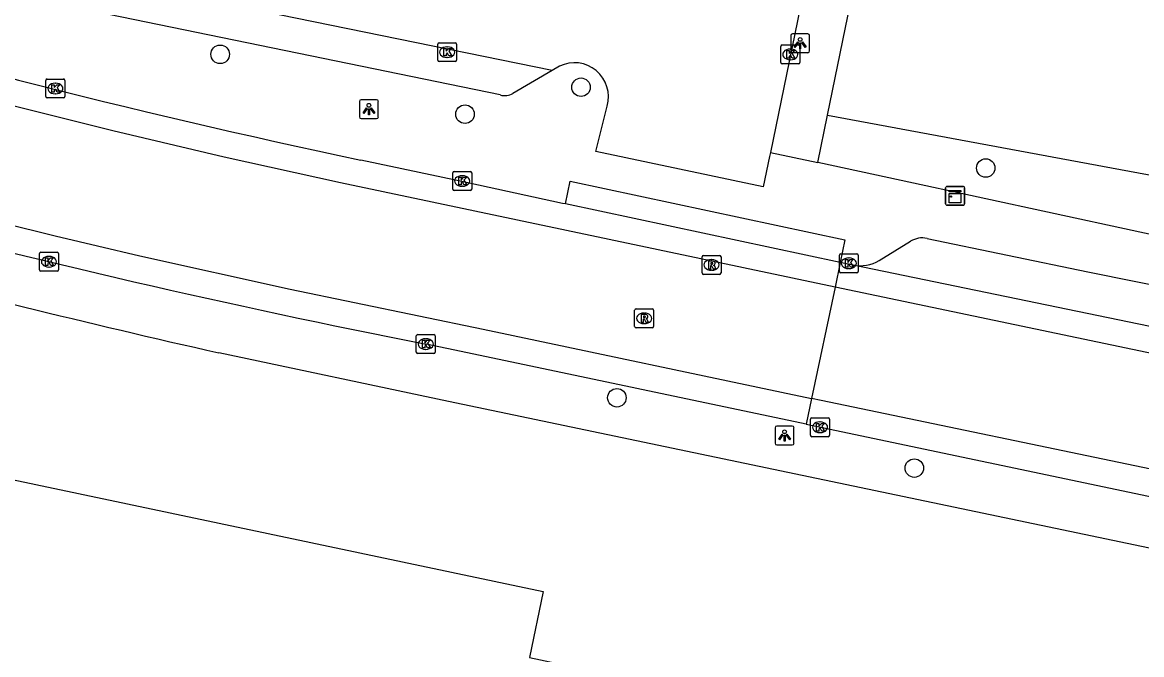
# Model space of a CAD drawing. Extents: x 157692 to 159670, y 381454 to 383289.
# Drawn here: x 158243.6 to 158302.7, y 382734.1 to 382767.5 of the extents above; entities that cross this region are included whole.
import ezdxf

# ---------------------------------------------------------------- set-up
doc = ezdxf.new("R2010")
doc.units = 0
for name, color, linetype in [('IMGEO_Boom', 7, 'Continuous'), ('IMGEO_Groenvoorziening', 7, 'Continuous'), ('IMGEO_Kast', 7, 'Continuous'), ('IMGEO_Kolk', 7, 'Continuous'), ('IMGEO_Lichtpunt', 7, 'Continuous'), ('IMGEO_Pand', 7, 'Continuous'), ('IMGEO_Rijbaan_lokaal_gesloten', 7, 'Continuous'), ('IMGEO_Rijbaan_lokaal_open', 7, 'Continuous'), ('IMGEO_Rioolput', 7, 'Continuous'), ('IMGEO_Voetpad_open', 7, 'Continuous')]:
    doc.layers.add(name, color=color, linetype=linetype)

msp = doc.modelspace()

# ---------------------------------------------------------------- linework, layer by layer
at = {"layer": 'IMGEO_Boom'}
for centre in [(158254.023, 382765.773), (158273.09, 382764.034), (158266.96, 382762.61), (158294.474, 382759.764), (158274.984, 382747.627), (158290.698, 382743.911)]:
    msp.add_circle(centre, 0.489, dxfattribs=at)
at = {"layer": 'IMGEO_Groenvoorziening'}
msp.add_lwpolyline([(158286.114, 382762.567), (158306.919, 382758.708), (158311.236, 382757.814), (158343.425, 382751.064)], dxfattribs=at)
at = {"layer": 'IMGEO_Kast'}
for p, q in [((158292.355, 382757.871), (158292.355, 382758.712)), ((158292.355, 382758.712), (158292.355, 382757.871)), ((158292.43, 382758.796), (158293.271, 382758.796)), ((158293.271, 382758.796), (158292.43, 382758.796)), ((158293.355, 382758.721), (158293.355, 382757.88)), ((158293.355, 382757.88), (158293.355, 382758.721)), ((158293.28, 382757.796), (158292.439, 382757.796)), ((158292.439, 382757.796), (158293.28, 382757.796))]:
    msp.add_line(p, q, dxfattribs=at)
for points in [[(158292.55, 382758.586), (158293.15, 382758.586), (158293.15, 382758.501), (158292.55, 382758.501), (158292.55, 382758.586)], [(158292.55, 382758.411), (158293.15, 382758.411), (158293.15, 382757.922), (158292.55, 382757.922), (158292.55, 382758.411)]]:
    msp.add_lwpolyline(points, dxfattribs=at)
msp.add_circle((158292.634, 382758.26), 0.0377, dxfattribs=at)
for centre, start, end in [((158292.433, 382758.718), 92.4484, 184.28452), ((158292.433, 382758.718), 92.4484, 184.28452), ((158293.277, 382758.718), 2.4484, 94.28452), ((158293.277, 382758.718), 2.4484, 94.28452), ((158292.433, 382757.874), 182.4484, 274.28452), ((158292.433, 382757.874), 182.4484, 274.28452), ((158293.277, 382757.874), 272.4484, 4.28452), ((158293.277, 382757.874), 272.4484, 4.28452)]:
    msp.add_arc(centre, 0.0779, start, end, dxfattribs=at)
at = {"layer": 'IMGEO_Kolk'}
for p, q in [((158265.517, 382765.46), (158265.517, 382766.312)), ((158265.592, 382766.386), (158266.444, 382766.386)), ((158266.005, 382766.166), (158266.03, 382766.166)), ((158266.518, 382766.312), (158266.518, 382765.46)), ((158283.648, 382765.343), (158283.648, 382766.195)), ((158283.723, 382766.269), (158284.575, 382766.269)), ((158284.136, 382766.049), (158284.161, 382766.049)), ((158284.649, 382766.195), (158284.649, 382765.343)), ((158266.028, 382765.606), (158266.003, 382765.606)), ((158284.159, 382765.489), (158284.134, 382765.489)), ((158266.444, 382765.386), (158265.592, 382765.386)), ((158284.575, 382765.269), (158283.723, 382765.269)), ((158244.815, 382763.543), (158244.815, 382764.395)), ((158244.89, 382764.469), (158245.742, 382764.469)), ((158245.303, 382764.249), (158245.328, 382764.249)), ((158245.816, 382764.395), (158245.816, 382763.543)), ((158245.326, 382763.689), (158245.301, 382763.689)), ((158245.742, 382763.469), (158244.89, 382763.469)), ((158266.313, 382758.655), (158266.313, 382759.507)), ((158266.388, 382759.581), (158267.24, 382759.581)), ((158267.314, 382759.507), (158267.314, 382758.655)), ((158266.801, 382759.361), (158266.826, 382759.361)), ((158267.24, 382758.581), (158266.388, 382758.581)), ((158266.824, 382758.801), (158266.799, 382758.801)), ((158244.476, 382754.389), (158244.476, 382755.241)), ((158244.551, 382755.315), (158245.403, 382755.315)), ((158244.964, 382755.095), (158244.989, 382755.095)), ((158245.477, 382755.241), (158245.477, 382754.389)), ((158286.74, 382754.306), (158286.74, 382755.158)), ((158286.815, 382755.232), (158287.667, 382755.232)), ((158287.228, 382755.012), (158287.253, 382755.012)), ((158287.741, 382755.158), (158287.741, 382754.306)), ((158245.403, 382754.315), (158244.551, 382754.315)), ((158244.987, 382754.535), (158244.962, 382754.535)), ((158287.667, 382754.232), (158286.815, 382754.232)), ((158287.251, 382754.452), (158287.226, 382754.452)), ((158264.386, 382750.038), (158264.386, 382750.89)), ((158264.461, 382750.964), (158265.313, 382750.964)), ((158264.874, 382750.744), (158264.899, 382750.744)), ((158265.387, 382750.89), (158265.387, 382750.038)), ((158264.897, 382750.184), (158264.872, 382750.184)), ((158265.313, 382749.964), (158264.461, 382749.964)), ((158285.217, 382745.642), (158285.217, 382746.494)), ((158285.292, 382746.568), (158286.144, 382746.568)), ((158286.218, 382746.494), (158286.218, 382745.642)), ((158285.705, 382746.348), (158285.73, 382746.348)), ((158286.144, 382745.568), (158285.292, 382745.568)), ((158285.728, 382745.788), (158285.703, 382745.788))]:
    msp.add_line(p, q, dxfattribs=at)
for points in [[(158265.517, 382765.46), (158265.517, 382766.312)], [(158265.592, 382766.386), (158266.444, 382766.386)], [(158265.838, 382766.086), (158265.961, 382766.086), (158265.961, 382765.935), (158266.091, 382766.086), (158266.255, 382766.086), (158266.109, 382765.935), (158266.262, 382765.686), (158266.11, 382765.686), (158266.025, 382765.85), (158265.961, 382765.783), (158265.961, 382765.686), (158265.838, 382765.686), (158265.838, 382766.086)], [(158266.518, 382766.312), (158266.518, 382765.46)], [(158283.648, 382765.343), (158283.648, 382766.195)], [(158283.723, 382766.269), (158284.575, 382766.269)], [(158284.649, 382766.195), (158284.649, 382765.343)], [(158283.969, 382765.969), (158284.092, 382765.969), (158284.092, 382765.818), (158284.222, 382765.969), (158284.386, 382765.969), (158284.24, 382765.818), (158284.393, 382765.569), (158284.241, 382765.569), (158284.156, 382765.733), (158284.092, 382765.666), (158284.092, 382765.569), (158283.969, 382765.569), (158283.969, 382765.969)], [(158266.444, 382765.386), (158265.592, 382765.386)], [(158284.575, 382765.269), (158283.723, 382765.269)], [(158244.815, 382763.543), (158244.815, 382764.395)], [(158244.89, 382764.469), (158245.742, 382764.469)], [(158245.816, 382764.395), (158245.816, 382763.543)], [(158245.136, 382764.169), (158245.259, 382764.169), (158245.259, 382764.018), (158245.389, 382764.169), (158245.553, 382764.169), (158245.407, 382764.018), (158245.56, 382763.769), (158245.408, 382763.769), (158245.323, 382763.933), (158245.259, 382763.866), (158245.259, 382763.769), (158245.136, 382763.769), (158245.136, 382764.169)], [(158245.742, 382763.469), (158244.89, 382763.469)], [(158266.313, 382758.655), (158266.313, 382759.507)], [(158266.388, 382759.581), (158267.24, 382759.581)], [(158267.314, 382759.507), (158267.314, 382758.655)], [(158266.634, 382759.281), (158266.757, 382759.281), (158266.757, 382759.13), (158266.887, 382759.281), (158267.051, 382759.281), (158266.905, 382759.13), (158267.058, 382758.881), (158266.906, 382758.881), (158266.821, 382759.045), (158266.757, 382758.978), (158266.757, 382758.881), (158266.634, 382758.881), (158266.634, 382759.281)], [(158267.24, 382758.581), (158266.388, 382758.581)], [(158244.476, 382754.389), (158244.476, 382755.241)], [(158244.551, 382755.315), (158245.403, 382755.315)], [(158244.797, 382755.015), (158244.92, 382755.015), (158244.92, 382754.864), (158245.05, 382755.015), (158245.214, 382755.015), (158245.068, 382754.864), (158245.221, 382754.615), (158245.069, 382754.615), (158244.984, 382754.779), (158244.92, 382754.712), (158244.92, 382754.615), (158244.797, 382754.615), (158244.797, 382755.015)], [(158245.477, 382755.241), (158245.477, 382754.389)], [(158286.74, 382754.306), (158286.74, 382755.158)], [(158286.815, 382755.232), (158287.667, 382755.232)], [(158287.061, 382754.932), (158287.184, 382754.932), (158287.184, 382754.781), (158287.314, 382754.932), (158287.478, 382754.932), (158287.332, 382754.781), (158287.485, 382754.532), (158287.333, 382754.532), (158287.248, 382754.696), (158287.184, 382754.629), (158287.184, 382754.532), (158287.061, 382754.532), (158287.061, 382754.932)], [(158287.741, 382755.158), (158287.741, 382754.306)], [(158245.403, 382754.315), (158244.551, 382754.315)], [(158287.667, 382754.232), (158286.815, 382754.232)], [(158264.386, 382750.038), (158264.386, 382750.89)], [(158264.461, 382750.964), (158265.313, 382750.964)], [(158264.707, 382750.664), (158264.83, 382750.664), (158264.83, 382750.513), (158264.96, 382750.664), (158265.124, 382750.664), (158264.978, 382750.513), (158265.131, 382750.264), (158264.979, 382750.264), (158264.894, 382750.428), (158264.83, 382750.361), (158264.83, 382750.264), (158264.707, 382750.264), (158264.707, 382750.664)], [(158265.387, 382750.89), (158265.387, 382750.038)], [(158265.313, 382749.964), (158264.461, 382749.964)], [(158285.217, 382745.642), (158285.217, 382746.494)], [(158285.292, 382746.568), (158286.144, 382746.568)], [(158286.218, 382746.494), (158286.218, 382745.642)], [(158285.538, 382746.268), (158285.661, 382746.268), (158285.661, 382746.117), (158285.791, 382746.268), (158285.955, 382746.268), (158285.809, 382746.117), (158285.962, 382745.868), (158285.81, 382745.868), (158285.725, 382746.032), (158285.661, 382745.965), (158285.661, 382745.868), (158285.538, 382745.868), (158285.538, 382746.268)], [(158286.144, 382745.568), (158285.292, 382745.568)]]:
    msp.add_lwpolyline(points, dxfattribs=at)
for centre, start, end in [((158265.594, 382766.31), 91.55205, 178.44795), ((158265.594, 382766.31), 91.55205, 178.44795), ((158266.442, 382766.31), 1.55205, 88.44795), ((158266.442, 382766.31), 1.55205, 88.44795), ((158283.725, 382766.193), 91.55205, 178.44795), ((158283.725, 382766.193), 91.55205, 178.44795), ((158284.573, 382766.193), 1.55205, 88.44795), ((158284.573, 382766.193), 1.55205, 88.44795), ((158265.594, 382765.462), 181.55205, 268.44795), ((158265.594, 382765.462), 181.55205, 268.44795), ((158266.442, 382765.462), 271.55205, 358.44795), ((158266.442, 382765.462), 271.55205, 358.44795), ((158283.725, 382765.345), 181.55205, 268.44795), ((158283.725, 382765.345), 181.55205, 268.44795), ((158284.573, 382765.345), 271.55205, 358.44795), ((158284.573, 382765.345), 271.55205, 358.44795), ((158244.892, 382764.393), 91.55205, 178.44795), ((158244.892, 382764.393), 91.55205, 178.44795), ((158245.74, 382764.393), 1.55205, 88.44795), ((158245.74, 382764.393), 1.55205, 88.44795), ((158244.892, 382763.545), 181.55205, 268.44795), ((158244.892, 382763.545), 181.55205, 268.44795), ((158245.74, 382763.545), 271.55205, 358.44795), ((158245.74, 382763.545), 271.55205, 358.44795), ((158266.39, 382759.505), 91.55205, 178.44795), ((158266.39, 382759.505), 91.55205, 178.44795), ((158267.238, 382759.505), 1.55205, 88.44795), ((158267.238, 382759.505), 1.55205, 88.44795), ((158266.39, 382758.657), 181.55205, 268.44795), ((158266.39, 382758.657), 181.55205, 268.44795), ((158267.238, 382758.657), 271.55205, 358.44795), ((158267.238, 382758.657), 271.55205, 358.44795), ((158244.553, 382755.239), 91.55205, 178.44795), ((158244.553, 382755.239), 91.55205, 178.44795), ((158245.401, 382755.239), 1.55205, 88.44795), ((158245.401, 382755.239), 1.55205, 88.44795), ((158286.817, 382755.156), 91.55205, 178.44795), ((158286.817, 382755.156), 91.55205, 178.44795), ((158287.665, 382755.156), 1.55205, 88.44795), ((158287.665, 382755.156), 1.55205, 88.44795), ((158244.553, 382754.391), 181.55205, 268.44795), ((158244.553, 382754.391), 181.55205, 268.44795), ((158245.401, 382754.391), 271.55205, 358.44795), ((158245.401, 382754.391), 271.55205, 358.44795), ((158286.817, 382754.308), 181.55205, 268.44795), ((158286.817, 382754.308), 181.55205, 268.44795), ((158287.665, 382754.308), 271.55205, 358.44795), ((158287.665, 382754.308), 271.55205, 358.44795), ((158264.463, 382750.888), 91.55205, 178.44795), ((158264.463, 382750.888), 91.55205, 178.44795), ((158265.311, 382750.888), 1.55205, 88.44795), ((158265.311, 382750.888), 1.55205, 88.44795), ((158264.463, 382750.04), 181.55205, 268.44795), ((158264.463, 382750.04), 181.55205, 268.44795), ((158265.311, 382750.04), 271.55205, 358.44795), ((158265.311, 382750.04), 271.55205, 358.44795), ((158285.294, 382746.492), 91.55205, 178.44795), ((158285.294, 382746.492), 91.55205, 178.44795), ((158286.142, 382746.492), 1.55205, 88.44795), ((158286.142, 382746.492), 1.55205, 88.44795), ((158285.294, 382745.644), 181.55205, 268.44795), ((158285.294, 382745.644), 181.55205, 268.44795), ((158286.142, 382745.644), 271.55205, 358.44795), ((158286.142, 382745.644), 271.55205, 358.44795)]:
    msp.add_arc(centre, 0.0765, start, end, dxfattribs=at)
for centre, major_axis, ratio, start_param, end_param in [((158266.004, 382765.886), (-0.387, 0.002), 0.722429, 4.712389, 7.853982), ((158266.029, 382765.886), (-0.39, 0.002), 0.717154, 1.570796, 4.712389), ((158284.135, 382765.769), (-0.387, 0.002), 0.722429, 4.712389, 7.853982), ((158284.16, 382765.769), (-0.39, 0.002), 0.717154, 1.570796, 4.712389), ((158245.302, 382763.969), (-0.387, 0.002), 0.722429, 4.712389, 7.853982), ((158245.327, 382763.969), (-0.39, 0.002), 0.717154, 1.570796, 4.712389), ((158266.8, 382759.081), (-0.387, 0.002), 0.722429, 4.712389, 7.853982), ((158266.825, 382759.081), (-0.39, 0.002), 0.717154, 1.570796, 4.712389), ((158244.963, 382754.815), (-0.387, 0.002), 0.722429, 4.712389, 7.853982), ((158244.988, 382754.815), (-0.39, 0.002), 0.717154, 1.570796, 4.712389), ((158287.227, 382754.732), (-0.387, 0.002), 0.722429, 4.712389, 7.853982), ((158287.252, 382754.732), (-0.39, 0.002), 0.717154, 1.570796, 4.712389), ((158264.873, 382750.464), (-0.387, 0.002), 0.722429, 4.712389, 7.853982), ((158264.898, 382750.464), (-0.39, 0.002), 0.717154, 1.570796, 4.712389), ((158285.704, 382746.068), (-0.387, 0.002), 0.722429, 4.712389, 7.853982), ((158285.729, 382746.068), (-0.39, 0.002), 0.717154, 1.570796, 4.712389)]:
    msp.add_ellipse(centre, major_axis=major_axis, ratio=ratio, start_param=start_param, end_param=end_param, dxfattribs=at)
at = {"layer": 'IMGEO_Lichtpunt'}
for p, q in [((158284.169, 382766.762), (158284.169, 382765.955)), ((158284.169, 382766.762), (158284.169, 382765.955)), ((158285.071, 382766.857), (158284.263, 382766.857)), ((158285.071, 382766.857), (158284.263, 382766.857)), ((158285.165, 382765.955), (158285.165, 382766.762)), ((158285.165, 382765.955), (158285.165, 382766.762)), ((158284.263, 382765.861), (158285.071, 382765.861)), ((158284.263, 382765.861), (158285.071, 382765.861)), ((158261.384, 382763.281), (158261.384, 382762.474)), ((158261.384, 382763.281), (158261.384, 382762.474)), ((158262.286, 382763.376), (158261.478, 382763.376)), ((158262.286, 382763.376), (158261.478, 382763.376)), ((158262.38, 382762.474), (158262.38, 382763.281)), ((158262.38, 382762.474), (158262.38, 382763.281)), ((158261.478, 382762.38), (158262.286, 382762.38)), ((158261.478, 382762.38), (158262.286, 382762.38)), ((158283.347, 382746.033), (158283.347, 382745.226)), ((158283.347, 382746.033), (158283.347, 382745.226)), ((158284.249, 382746.128), (158283.441, 382746.128)), ((158284.249, 382746.128), (158283.441, 382746.128)), ((158284.343, 382745.226), (158284.343, 382746.033)), ((158284.343, 382745.226), (158284.343, 382746.033)), ((158283.441, 382745.132), (158284.249, 382745.132)), ((158283.441, 382745.132), (158284.249, 382745.132))]:
    msp.add_line(p, q, dxfattribs=at)
for points in [[(158284.543, 382766.426), (158284.582, 382766.398), (158284.394, 382766.136), (158284.356, 382766.163), (158284.543, 382766.426)], [(158284.645, 382766.378), (158284.692, 382766.378), (158284.692, 382766.056), (158284.645, 382766.056), (158284.645, 382766.378)], [(158284.755, 382766.398), (158284.793, 382766.425), (158284.98, 382766.163), (158284.941, 382766.135), (158284.755, 382766.398)], [(158261.758, 382762.945), (158261.797, 382762.917), (158261.609, 382762.655), (158261.571, 382762.682), (158261.758, 382762.945)], [(158261.86, 382762.897), (158261.907, 382762.897), (158261.907, 382762.575), (158261.86, 382762.575), (158261.86, 382762.897)], [(158261.97, 382762.917), (158262.008, 382762.944), (158262.195, 382762.682), (158262.156, 382762.654), (158261.97, 382762.917)], [(158283.721, 382745.697), (158283.76, 382745.669), (158283.572, 382745.407), (158283.534, 382745.434), (158283.721, 382745.697)], [(158283.823, 382745.649), (158283.87, 382745.649), (158283.87, 382745.327), (158283.823, 382745.327), (158283.823, 382745.649)], [(158283.933, 382745.669), (158283.971, 382745.696), (158284.158, 382745.434), (158284.119, 382745.406), (158283.933, 382745.669)]]:
    msp.add_lwpolyline(points, dxfattribs=at)
for centre in [(158284.668, 382766.56), (158261.883, 382763.079), (158283.846, 382745.831)]:
    msp.add_circle(centre, 0.0994, dxfattribs=at)
for centre, start, end in [((158284.263, 382766.762), 90, 180), ((158284.263, 382766.762), 90, 180), ((158285.071, 382766.762), 0, 90), ((158285.071, 382766.762), 0, 90), ((158284.263, 382765.955), 180, 270), ((158284.263, 382765.955), 180, 270), ((158285.071, 382765.955), 270, 0), ((158285.071, 382765.955), 270, 360), ((158261.478, 382763.281), 90, 180), ((158261.478, 382763.281), 90, 180), ((158262.286, 382763.281), 0, 90), ((158262.286, 382763.281), 0, 90), ((158261.478, 382762.474), 180, 270), ((158261.478, 382762.474), 180, 270), ((158262.286, 382762.474), 270, 0), ((158262.286, 382762.474), 270, 360), ((158283.441, 382746.033), 90, 180), ((158283.441, 382746.033), 90, 180), ((158284.249, 382746.033), 0, 90), ((158284.249, 382746.033), 0, 90), ((158283.441, 382745.226), 180, 270), ((158283.441, 382745.226), 180, 270), ((158284.249, 382745.226), 270, 0), ((158284.249, 382745.226), 270, 360)]:
    msp.add_arc(centre, 0.0946, start, end, dxfattribs=at)
at = {"layer": 'IMGEO_Pand'}
msp.add_lwpolyline([(158233.144, 382704.508), (158233.312, 382705.303), (158239.852, 382736.196), (158235.291, 382737.157), (158236.836, 382744.616), (158271.085, 382737.393), (158270.37, 382733.894), (158299.122, 382727.785), (158296.849, 382717.089), (158302.178, 382715.957), (158299.494, 382703.323), (158294.165, 382704.456), (158291.57, 382692.245), (158233.144, 382704.508)], dxfattribs=at)
at = {"layer": 'IMGEO_Rijbaan_lokaal_gesloten'}
for points in [[(158286.514, 382753.477), (158260.379, 382758.975), (158254.227, 382760.339), (158248.354, 382761.725), (158242.501, 382763.187), (158236.667, 382764.728), (158230.854, 382766.346), (158224.966, 382768.069), (158212.034, 382771.752), (158186.42, 382779.71), (158168.446, 382786.031), (158150.232, 382793.099), (158135.179, 382799.369), (158132.175, 382800.62), (158132.064, 382800.666), (158127.783, 382802.635), (158116.454, 382807.771), (158101.276, 382815.071), (158086.186, 382822.743), (158068.81, 382832.394), (158056.432, 382839.751), (158045.401, 382846.414), (158021.35, 382861.883), (158020.199, 382862.608)], [(158272.27, 382757.866), (158272.12, 382757.898), (158266.701, 382759.063), (158261.447, 382760.181)], [(158234.526, 382758.915), (158239.692, 382757.569), (158245.306, 382756.177), (158249.783, 382755.12), (158257.724, 382753.357), (158267.921, 382751.256), (158285.272, 382747.593)], [(158286.786, 382754.767), (158272.27, 382757.866)], [(158286.786, 382754.767), (158286.514, 382753.477)], [(158287.461, 382754.641), (158286.933, 382754.736), (158286.786, 382754.767)], [(158377.51, 382735.956), (158361.469, 382739.243), (158343.88, 382742.903), (158326.219, 382746.591), (158309.877, 382750), (158305.798, 382750.851), (158287.461, 382754.641)], [(158286.514, 382753.477), (158285.272, 382747.593)], [(158522.007, 382704.858), (158512.004, 382706.892), (158498.483, 382709.687), (158483.379, 382712.845), (158463.875, 382716.719), (158444.16, 382720.803), (158423.028, 382725.148), (158407.123, 382728.4), (158403.252, 382729.209), (158394.326, 382731.044), (158382.834, 382733.392), (158361.186, 382737.872), (158343.594, 382741.532), (158325.933, 382745.221), (158305.512, 382749.481), (158286.514, 382753.477)], [(158617.564, 382679.22), (158614.13, 382679.904), (158607.052, 382681.323), (158595.623, 382683.686), (158576.863, 382687.503), (158520.06, 382699.116), (158500.282, 382703.174), (158438.474, 382715.86), (158419.936, 382719.65), (158406.698, 382722.405), (158381.689, 382727.511), (158377.384, 382728.396), (158340.109, 382736.112), (158333.512, 382737.467), (158304.042, 382743.672), (158285.776, 382747.487), (158285.272, 382747.593)]]:
    msp.add_lwpolyline(points, dxfattribs=at)
msp.add_arc((158355.405, 383202.561), 452.248, 253.30257, 258.00905, dxfattribs=at)
at = {"layer": 'IMGEO_Rijbaan_lokaal_open'}
for points in [[(158271.562, 382764.916), (158244.525, 382770.452)], [(158285.091, 382770.306), (158283.095, 382760.586)], [(158271.956, 382765.146), (158271.562, 382764.916)], [(158283.095, 382760.586), (158283.053, 382760.382), (158282.721, 382758.768), (158273.871, 382760.642), (158274.47, 382763.04)], [(158284.983, 382746.224), (158267.09, 382750), (158264.915, 382750.459)], [(158285.272, 382747.593), (158284.983, 382746.224)], [(158284.983, 382746.224), (158285.488, 382746.117), (158303.739, 382742.281), (158307.003, 382741.593)]]:
    msp.add_lwpolyline(points, dxfattribs=at)
for centre, radius, start, end in [((158272.745, 382763.534), 1.795, 344.01514, 116.07845), ((158355.478, 383212.669), 470.999, 255.07176, 258.91426)]:
    msp.add_arc(centre, radius, start, end, dxfattribs=at)
at = {"layer": 'IMGEO_Rioolput'}
for p, q in [((158279.487, 382754.219), (158279.487, 382755.071)), ((158279.562, 382755.145), (158280.414, 382755.145)), ((158279.975, 382754.925), (158280, 382754.925)), ((158280.488, 382755.071), (158280.488, 382754.219)), ((158279.998, 382754.365), (158279.973, 382754.365)), ((158280.414, 382754.145), (158279.562, 382754.145)), ((158275.924, 382751.396), (158275.924, 382752.248)), ((158275.999, 382752.322), (158276.851, 382752.322)), ((158276.412, 382752.102), (158276.437, 382752.102)), ((158276.925, 382752.248), (158276.925, 382751.396)), ((158276.851, 382751.322), (158275.999, 382751.322)), ((158276.435, 382751.542), (158276.41, 382751.542))]:
    msp.add_line(p, q, dxfattribs=at)
for points in [[(158279.487, 382754.219), (158279.487, 382755.071)], [(158279.562, 382755.145), (158280.414, 382755.145)], [(158280.076, 382754.843), (158279.824, 382754.845), (158279.824, 382754.445)], [(158280.002, 382754.764), (158279.948, 382754.764), (158279.948, 382754.683)], [(158280.488, 382755.071), (158280.488, 382754.219)], [(158279.824, 382754.445), (158279.948, 382754.445), (158279.948, 382754.607), (158279.959, 382754.607)], [(158279.948, 382754.683), (158280, 382754.683)], [(158280.006, 382754.578), (158280.077, 382754.445), (158280.217, 382754.445), (158280.152, 382754.571)], [(158280.414, 382754.145), (158279.562, 382754.145)], [(158275.924, 382751.396), (158275.924, 382752.248)], [(158275.999, 382752.322), (158276.851, 382752.322)], [(158276.513, 382752.02), (158276.261, 382752.022), (158276.261, 382751.622)], [(158276.439, 382751.941), (158276.385, 382751.941), (158276.385, 382751.86)], [(158276.385, 382751.86), (158276.437, 382751.86)], [(158276.925, 382752.248), (158276.925, 382751.396)], [(158276.851, 382751.322), (158275.999, 382751.322)], [(158276.261, 382751.622), (158276.385, 382751.622), (158276.385, 382751.784), (158276.396, 382751.784)], [(158276.443, 382751.755), (158276.514, 382751.622), (158276.654, 382751.622), (158276.589, 382751.748)]]:
    msp.add_lwpolyline(points, dxfattribs=at)
for centre, radius, start, end in [((158279.564, 382755.069), 0.0765, 91.55205, 178.44795), ((158279.564, 382755.069), 0.0765, 91.55205, 178.44795), ((158280.008, 382754.668), 0.0964, 77.00612, 93.18647), ((158280.075, 382754.733), 0.109, 350.36119, 89.41601), ((158280.412, 382755.069), 0.0765, 1.55205, 88.44795), ((158280.412, 382755.069), 0.0765, 1.55205, 88.44795), ((158279.564, 382754.221), 0.0765, 181.55205, 268.44795), ((158279.564, 382754.221), 0.0765, 181.55205, 268.44795), ((158279.958, 382754.554), 0.0533, 26.02933, 88.69889), ((158279.984, 382754.872), 0.19, 274.7715, 282.96867), ((158280.022, 382754.725), 0.0378, 276.66336, 79.67722), ((158280.073, 382754.733), 0.112, 277.58423, 350.98172), ((158280.057, 382754.518), 0.108, 29.51342, 73.79051), ((158280.412, 382754.221), 0.0765, 271.55205, 358.44795), ((158280.412, 382754.221), 0.0765, 271.55205, 358.44795), ((158276.001, 382752.246), 0.0765, 91.55205, 178.44795), ((158276.001, 382752.246), 0.0765, 91.55205, 178.44795), ((158276.421, 382752.049), 0.19, 274.7715, 282.96867), ((158276.445, 382751.845), 0.0964, 77.00612, 93.18647), ((158276.459, 382751.902), 0.0378, 276.66336, 79.67722), ((158276.512, 382751.91), 0.109, 350.36119, 89.41601), ((158276.51, 382751.91), 0.112, 277.58423, 350.98172), ((158276.849, 382752.246), 0.0765, 1.55205, 88.44795), ((158276.849, 382752.246), 0.0765, 1.55205, 88.44795), ((158276.001, 382751.398), 0.0765, 181.55205, 268.44795), ((158276.001, 382751.398), 0.0765, 181.55205, 268.44795), ((158276.395, 382751.731), 0.0533, 26.02933, 88.69889), ((158276.494, 382751.695), 0.108, 29.51342, 73.79051), ((158276.849, 382751.398), 0.0765, 271.55205, 358.44795), ((158276.849, 382751.398), 0.0765, 271.55205, 358.44795)]:
    msp.add_arc(centre, radius, start, end, dxfattribs=at)
for centre, major_axis, ratio, start_param, end_param in [((158279.974, 382754.645), (-0.387, 0.002), 0.722429, 4.712389, 7.853982), ((158279.999, 382754.645), (-0.39, 0.002), 0.717154, 1.570796, 4.712389), ((158276.411, 382751.822), (-0.387, 0.002), 0.722429, 4.712389, 7.853982), ((158276.436, 382751.822), (-0.39, 0.002), 0.717154, 1.570796, 4.712389)]:
    msp.add_ellipse(centre, major_axis=major_axis, ratio=ratio, start_param=start_param, end_param=end_param, dxfattribs=at)
at = {"layer": 'IMGEO_Voetpad_open'}
for points in [[(158286.114, 382762.567), (158287.597, 382769.777)], [(158268.818, 382763.627), (158246.763, 382768.162)], [(158271.562, 382764.916), (158269.493, 382763.704)], [(158285.596, 382760.049), (158286.114, 382762.567)], [(158283.095, 382760.586), (158285.596, 382760.049)], [(158342.849, 382748.107), (158338.125, 382749.076), (158333.622, 382750), (158332.233, 382750.285), (158310.619, 382754.703), (158306.276, 382755.584), (158289.999, 382759.104), (158285.596, 382760.049)], [(158272.27, 382757.866), (158272.51, 382759.073), (158287.036, 382755.97), (158286.786, 382754.767)], [(158291.378, 382756.047), (158299.862, 382754.279), (158305.025, 382753.248), (158311.126, 382751.945), (158320.444, 382750), (158341.265, 382745.654)], [(158288.841, 382754.885), (158290.494, 382755.894)], [(158398.18, 382720.008), (158380.914, 382723.533), (158376.584, 382724.417), (158334.026, 382733.218), (158266.093, 382747.426), (158253.957, 382750)]]:
    msp.add_lwpolyline(points, dxfattribs=at)
for centre, radius, start, end in [((158269.065, 382764.463), 0.872, 253.5732, 299.44247), ((158291.129, 382754.858), 1.215, 78.1575, 121.4811), ((158364.86, 383242.76), 505.086, 254.91018, 257.31613), ((158287.839, 382756.529), 1.926, 258.68696, 301.36689)]:
    msp.add_arc(centre, radius, start, end, dxfattribs=at)

doc.saveas('drawing.dxf')
